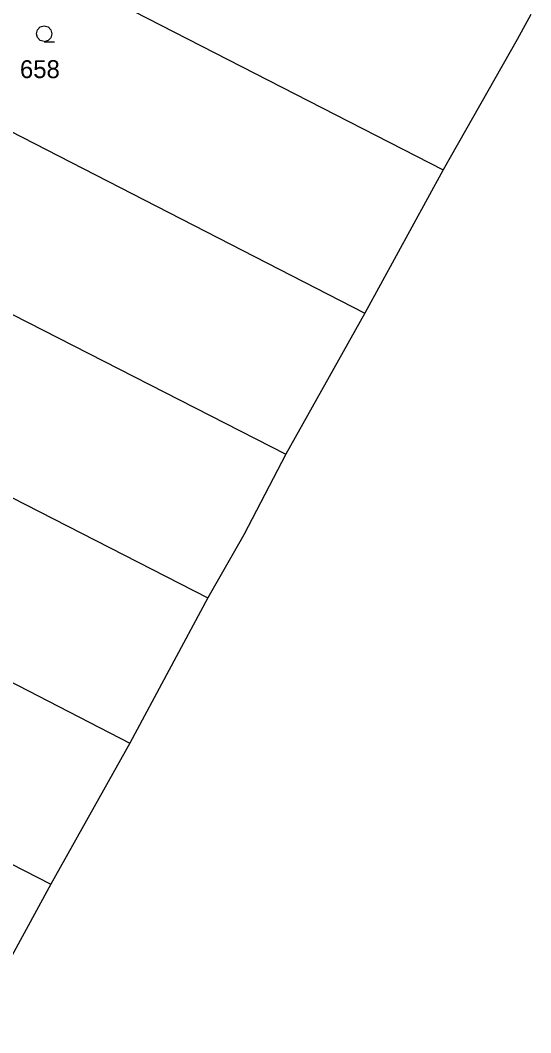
# Model space of a CAD drawing. Extents: x -759699 to -757730, y -1172308 to -1170857.
# Drawn here: x -758364.9 to -758316.4, y -1171374.5 to -1171278.3 of the extents above; entities that cross this region are included whole.
import ezdxf

# ---------------------------------------------------------------- set-up
doc = ezdxf.new("R2010")
doc.units = 0
for name, color, linetype in [('Vrstva 1', 7, 'Continuous'), ('Vrstva 11', 7, 'Continuous'), ('Vrstva 2', 7, 'Continuous'), ('Vrstva 3', 7, 'Continuous')]:
    doc.layers.add(name, color=color, linetype=linetype)

msp = doc.modelspace()

# ---------------------------------------------------------------- linework, layer by layer
at = {"layer": 'Vrstva 1'}
for p, q in [((-758387.5, -1171260.32), (-758324.71, -1171292.52)), ((-758394.57, -1171274.13), (-758332.15, -1171306.13)), ((-758316.38, -1171277.79), (-758317.68, -1171280.14)), ((-758317.68, -1171280.14), (-758324.71, -1171292.52)), ((-758401.62, -1171287.89), (-758339.63, -1171319.54)), ((-758324.71, -1171292.52), (-758332.15, -1171306.13)), ((-758408.6, -1171301.73), (-758347.06, -1171333.18)), ((-758332.15, -1171306.13), (-758339.63, -1171319.54)), ((-758339.63, -1171319.54), (-758343.64, -1171327.21)), ((-758392.43, -1171327.41), (-758354.46, -1171346.98)), ((-758343.64, -1171327.21), (-758347.06, -1171333.18)), ((-758347.06, -1171333.18), (-758354.46, -1171346.98)), ((-758400.25, -1171340.79), (-758361.97, -1171360.38)), ((-758354.46, -1171346.98), (-758361.97, -1171360.38)), ((-758361.97, -1171360.38), (-758369.66, -1171374.49))]:
    msp.add_line(p, q, dxfattribs=at)
at = {"layer": 'Vrstva 11'}
for p, q in [((-758316.38, -1171277.79), (-758317.68, -1171280.14)), ((-758317.68, -1171280.14), (-758324.71, -1171292.52)), ((-758324.71, -1171292.52), (-758332.15, -1171306.13)), ((-758332.15, -1171306.13), (-758339.63, -1171319.54)), ((-758339.63, -1171319.54), (-758343.64, -1171327.21)), ((-758343.64, -1171327.21), (-758347.06, -1171333.18)), ((-758347.06, -1171333.18), (-758354.46, -1171346.98)), ((-758354.46, -1171346.98), (-758361.97, -1171360.38)), ((-758361.97, -1171360.38), (-758369.66, -1171374.49))]:
    msp.add_line(p, q, dxfattribs=at)
at = {"layer": 'Vrstva 3'}
msp.add_lwpolyline([(-758362.59, -1171280.34), (-758362.97, -1171280.24), (-758363.24, -1171279.97), (-758363.34, -1171279.6), (-758363.24, -1171279.23), (-758362.97, -1171278.96), (-758362.6, -1171278.86), (-758362.23, -1171278.96), (-758361.96, -1171279.23), (-758361.86, -1171279.61), (-758361.96, -1171279.99), (-758362.23, -1171280.26), (-758362.61, -1171280.36), (-758361.61, -1171280.36)], dxfattribs=at)

# ---------------------------------------------------------------- texts
at = {"layer": 'Vrstva 2'}
msp.add_text('658', height=1.7, dxfattribs=at).set_placement((-758364.901, -1171283.82))

doc.saveas('drawing.dxf')
